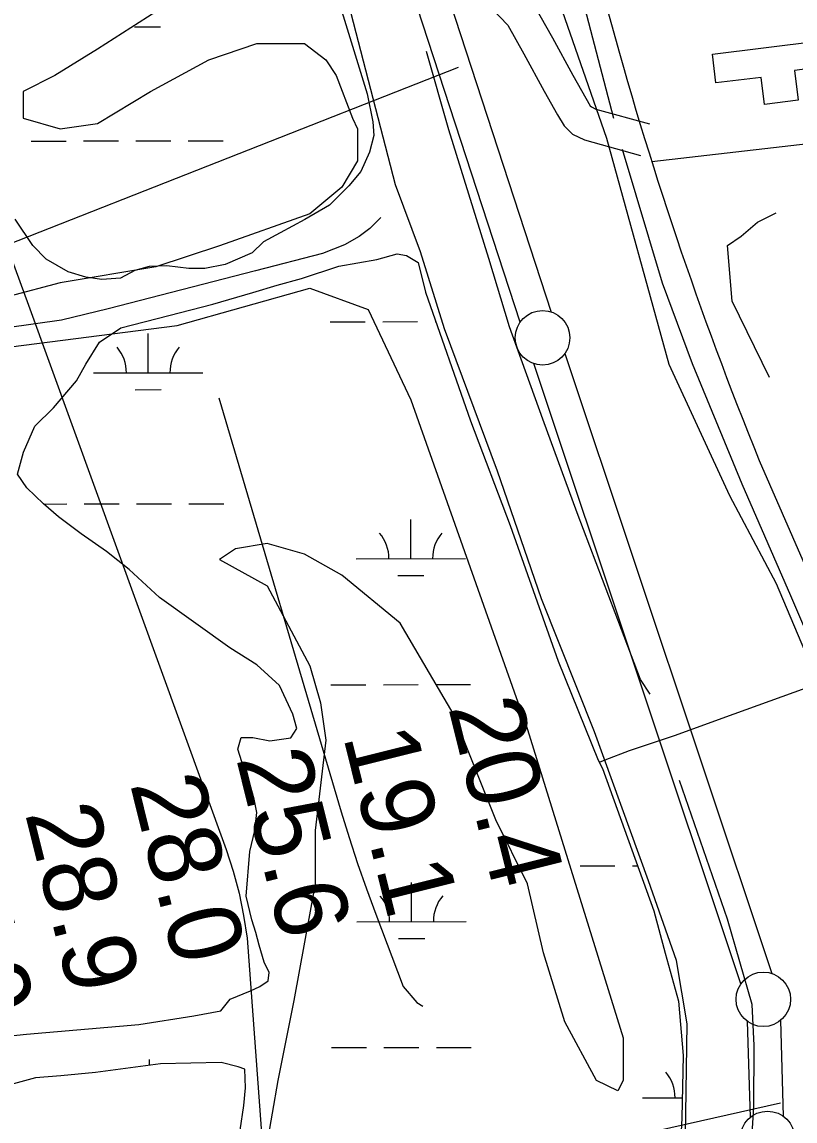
# Model space of a CAD drawing. Extents: x 3329332 to 3367211, y 631066 to 656469.
# Drawn here: x 3352801 to 3353510, y 638242 to 639250 of the extents above; entities that cross this region are included whole.
import ezdxf

# ---------------------------------------------------------------- set-up
doc = ezdxf.new("R2010")
doc.units = 0
for name, color, linetype in [('V-BLDG-OTLN', 7, 'Continuous'), ('V-FLOD-BASE', 7, 'Continuous'), ('V-LEVE-TOET', 7, 'Continuous'), ('V-RIVR-EDGE', 7, 'Continuous'), ('V-RIVR-RANG', 7, 'Continuous'), ('V-ROAD-CNTR', 7, 'Continuous'), ('V-SITE-VEGE', 7, 'Continuous'), ('V-SURV-LINE', 7, 'Continuous'), ('V-TOPO-MAJR', 7, 'Continuous'), ('V-TOPO-MINR', 7, 'Continuous'), ('V-TOPO-SHOR', 7, 'Continuous'), ('V-UTIL-LINE', 7, 'Continuous'), ('V-WETL-SWMP', 7, 'Continuous')]:
    doc.layers.add(name, color=color, linetype=linetype)

msp = doc.modelspace()

# ---------------------------------------------------------------- linework, layer by layer
at = {"layer": 'V-BLDG-OTLN'}
msp.add_lwpolyline([(3353434.3, 639220.2), (3353530.2, 639232.1), (3353533.2, 639208.2), (3353509.6, 639205.2), (3353512.9, 639178.1), (3353482.1, 639174.2), (3353479.1, 639198.9), (3353437.5, 639194)], close=True, dxfattribs=at)
at = {"layer": 'V-FLOD-BASE'}
for points in [[(3353377.1, 638633.7), (3353368.3, 638647.2), (3353310.4, 638799.7), (3353278.9, 638885.7), (3353248.2, 638970.2), (3353229.2, 639032.9), (3353192.7, 639151), (3353172.3, 639222.7)], [(3353458.9, 638041.1), (3353472.3, 638255), (3353472.7, 638311.7), (3353470.7, 638349), (3353448.1, 638427.5), (3353404.2, 638554.5)]]:
    msp.add_lwpolyline(points, dxfattribs=at)
at = {"layer": 'V-LEVE-TOET'}
for points in [[(3352472, 641280.4), (3352534.9, 641192.5), (3352603, 641088.4), (3352618.3, 641054.2), (3352651.9, 640991.3), (3352707.7, 640881), (3352738.9, 640803.4), (3352772.5, 640737.4), (3352795.4, 640690.8), (3352819.1, 640643.4), (3352846.6, 640582.9), (3352871.8, 640532.4), (3352896.9, 640480.4), (3352934.2, 640387.2), (3352976.8, 640264.7), (3353033.7, 640096.3), (3353076.1, 639959.8), (3353126.1, 639800.8), (3353152.7, 639719.4), (3353189.8, 639596.9), (3353227.6, 639468.1), (3353282.2, 639301.4), (3353337.3, 639143.3)], [(3353143.8, 639100.6), (3353098.6, 639275.5)], [(3353337.3, 639143.3), (3353394.3, 638936.1), (3353450, 638815.7), (3353492.8, 638735), (3353518.7, 638673.6), (3353539.3, 638621.7), (3353567.4, 638551.8), (3353611.5, 638427.7), (3353625.7, 638354.1), (3353627.9, 638213.2), (3353616.9, 638079.4), (3353615, 638029.8)], [(3353397.6, 638038.3), (3353409.7, 638228.6), (3353411.2, 638331.5), (3353401.5, 638389.6), (3353375.7, 638462.5), (3353326.3, 638599.1), (3353277.6, 638720.9), (3353237.3, 638838.1), (3353188.7, 638968.4), (3353166.7, 639039), (3353143.8, 639100.6)]]:
    msp.add_lwpolyline(points, dxfattribs=at)
at = {"layer": 'V-RIVR-EDGE'}
msp.add_spline([(3352824.9, 636484.6), (3352828.6, 636502.8), (3352838.8, 636570.2), (3352845.2, 636631.1), (3352850.7, 636689.3), (3352848.1, 636702.8), (3352848.5, 636711.8), (3352852, 636727.3), (3352853.2, 636742.8), (3352854.8, 636759.1), (3352857.2, 636792), (3352862.4, 636844.4), (3352866.7, 636889.7), (3352868, 636911.4), (3352869.6, 636926.6), (3352870, 636936.2), (3352870, 636945.2), (3352868.5, 636955.3), (3352868.5, 636964.6), (3352870.9, 636981.6), (3352872.5, 637008.8), (3352869.9, 637065), (3352870, 637092.5), (3352868.9, 637119.7), (3352867, 637151.9), (3352864.4, 637182.5), (3352862.1, 637192.2), (3352858.6, 637214.7), (3352853.3, 637249.6), (3352846.4, 637289.6), (3352839.5, 637329.6), (3352830.7, 637369.1), (3352820.7, 637407.2), (3352814.6, 637439.4), (3352807.3, 637478.5), (3352803.2, 637521.2), (3352801.8, 637584.8), (3352801.1, 637615.5), (3352800.3, 637620.9), (3352795.3, 637625.9), (3352775.1, 637634.5), (3352767.8, 637640.4), (3352760.8, 637651.2), (3352760.1, 637660.2), (3352763.2, 637672.9), (3352768.6, 637681.1), (3352774.5, 637682.6), (3352778.4, 637686.5), (3352784.2, 637694.2), (3352784.2, 637699.3), (3352777.3, 637729.5), (3352771.9, 637746.2), (3352766.9, 637762.9), (3352762.3, 637780.8), (3352758.8, 637784.3), (3352754.2, 637792.8), (3352751.9, 637805.2), (3352751.5, 637814.5), (3352754.3, 637820.7), (3352757.4, 637824.2), (3352759.3, 637832.3), (3352760.2, 637857.2), (3352758.6, 637865.3), (3352755.5, 637871.1), (3352748.2, 637878.5), (3352736.6, 637891.3), (3352735.1, 637896.8), (3352733.2, 637913.5), (3352735.9, 637929), (3352737.9, 637943.7), (3352732.5, 637952.2), (3352722, 637966.2), (3352720.9, 637970.5), (3352715.5, 637988.7), (3352712.9, 638015.1), (3352710.2, 638021.3), (3352707.1, 638027.5), (3352705.2, 638038.4), (3352705.6, 638055.5), (3352701.8, 638076), (3352696.4, 638097.4), (3352694.9, 638110.9), (3352694.9, 638119.1), (3352693.8, 638133.1), (3352688, 638148.6), (3352674.1, 638198.3), (3352662.6, 638232.8), (3352656.8, 638241.7), (3352651.4, 638254.9), (3352647.9, 638265), (3352645.2, 638272), (3352639.4, 638280.2), (3352633.6, 638287.2), (3352626.7, 638293), (3352613.9, 638312.8), (3352579.9, 638363.7), (3352566.4, 638380.8), (3352559.8, 638385.1), (3352543.2, 638406.4), (3352532.8, 638420.8), (3352522, 638444.5), (3352509.6, 638473.6), (3352498.9, 638510.9), (3352491.2, 638536.9), (3352485.4, 638572.9), (3352478.5, 638607.5), (3352475.5, 638641.6), (3352471.8, 638702.1), (3352469.5, 638728.5), (3352461.8, 638752.9), (3352461.5, 638765.4), (3352459.2, 638769.6), (3352451.8, 638776.6), (3352447.6, 638784.8), (3352443, 638813.1), (3352437.2, 638820.9), (3352434.9, 638827.9), (3352431.4, 638839.5), (3352427.6, 638859.7), (3352424.5, 638881), (3352424.9, 638891.1), (3352426.1, 638897.7), (3352424.6, 638906.6), (3352420.4, 638917.5), (3352410.7, 638942.3), (3352404.6, 638966.8), (3352402.3, 638980.7), (3352398.8, 638996.6), (3352389.6, 639026.9), (3352384.6, 639042.8), (3352381.1, 639046.7), (3352377.3, 639060.7), (3352375, 639070), (3352375, 639087.4), (3352371.9, 639092.5), (3352369.6, 639096.8), (3352368.1, 639105.7), (3352365, 639122)], degree=3, dxfattribs=at)
at = {"layer": 'V-RIVR-RANG'}
for p, q in [((3353201.1, 639208.1), (3351861.1, 638680.8)), ((3353496.8, 638258.8), (3351994.1, 637921.6))]:
    msp.add_line(p, q, dxfattribs=at)
at = {"layer": 'V-ROAD-CNTR'}
for points in [[(3363443.7, 640262), (3363021.1, 640220.8), (3361829, 640086.3), (3360495.2, 639934.5), (3359353.5, 639809), (3358669.5, 639731.6), (3357132, 639556.4), (3355623.4, 639387.1), (3354838.7, 639297.1), (3354718.5, 639276.9), (3353378.8, 639121.5)], [(3353200.9, 639319.5), (3353243.6, 639293.8), (3353270.8, 639264.9), (3353287.7, 639235.3), (3353306.3, 639200.9), (3353318.2, 639179.8), (3353322.2, 639173), (3353323.4, 639171.9), (3353327.5, 639170), (3353376.5, 639156.3)], [(3353185.4, 639293.8), (3353224.6, 639270.2), (3353246.6, 639246.9), (3353261.5, 639220.7), (3353280, 639186.4), (3353292.3, 639164.7), (3353298.3, 639154.5), (3353305.9, 639146.9), (3353317.1, 639141.7), (3353368.4, 639127.4)], [(3353130.3, 639070.4), (3353120.2, 639060.4), (3353110.5, 639053), (3353097, 639045.6), (3353076.8, 639037.6), (3353015.5, 639021.6), (3352880.2, 638986.7), (3352837.6, 638976.5), (3352787.6, 638969.4), (3352717.4, 638960.1), (3352662.1, 638950.1), (3352642.7, 638945), (3352631.4, 638938.3), (3352616.4, 638925), (3352605.8, 638907.9), (3352600.5, 638888.6), (3352598.8, 638861.7), (3352608.7, 638780.3), (3352624.5, 638678)], [(3353477.2, 638847.7), (3353592.2, 638584.7)]]:
    msp.add_lwpolyline(points, dxfattribs=at)
msp.add_arc((3356798, 640196.5), 3584.2, 195.134, 202.1055, dxfattribs=at)
at = {"layer": 'V-SITE-VEGE'}
for p, q in [((3352943.5, 638971.6), (3353065.2, 639005.7)), ((3353065.2, 639005.7), (3353118.8, 638986.2)), ((3353118.8, 638986.2), (3353157.7, 638903.4)), ((3352714.6, 638942.3), (3352943.5, 638971.6)), ((3353157.7, 638903.4), (3353264.8, 638601.2)), ((3353026.2, 638771.8), (3352997, 638766.9)), ((3353060.3, 638762), (3353026.2, 638771.8)), ((3352997, 638766.9), (3352982.4, 638757.2)), ((3353094.4, 638742.6), (3353060.3, 638762)), ((3352982.4, 638757.2), (3353026.2, 638732.8)), ((3353148, 638698.7), (3353094.4, 638742.6)), ((3353026.2, 638732.8), (3353065.2, 638659.7)), ((3353196.7, 638615.9), (3353148, 638698.7)), ((3353065.2, 638659.7), (3353074.9, 638625.6)), ((3353074.9, 638625.6), (3353079.8, 638591.5)), ((3353235.6, 638518.4), (3353196.7, 638615.9)), ((3353264.8, 638601.2), (3353352.5, 638318.6)), ((3353079.8, 638591.5), (3353070.1, 638508.7)), ((3353264.8, 638459.9), (3353235.6, 638518.4)), ((3353070.1, 638508.7), (3353070.1, 638459.9)), ((3353070.1, 638459.9), (3353050.6, 638352.7)), ((3353279.4, 638396.6), (3353264.8, 638459.9)), ((3353298.9, 638333.2), (3353279.4, 638396.6)), ((3353050.6, 638352.7), (3353036, 638279.6)), ((3353328.1, 638279.6), (3353298.9, 638333.2)), ((3353352.5, 638318.6), (3353352.5, 638279.6)), ((3353036, 638279.6), (3353021.4, 638196.8)), ((3353347.6, 638269.9), (3353328.1, 638279.6)), ((3353352.5, 638279.6), (3353347.6, 638269.9))]:
    msp.add_line(p, q, dxfattribs=at)
msp.add_lwpolyline([(3352924, 639259.1), (3352870.4, 639225), (3352831.5, 639200.6), (3352802.3, 639186), (3352802.3, 639161.6), (3352836.3, 639151.9), (3352870.4, 639156.8), (3352919.1, 639186), (3352972.7, 639215.2), (3353016.5, 639229.9), (3353060.3, 639229.9), (3353079.8, 639215.2), (3353089.5, 639200.6), (3353104.2, 639161.6), (3353109, 639151.9), (3353109, 639122.6), (3353094.4, 639098.3), (3353065.2, 639073.9), (3352982.4, 639044.7), (3352924, 639025.2), (3352836.3, 639010.6), (3352743.8, 638986.2)], dxfattribs=at)
at = {"layer": 'V-SURV-LINE'}
for points in [[(3352895.1, 640182.6), (3353286.6, 638983.9)], [(3353258.1, 638974.6), (3352866.6, 640173.4)], [(3353299.1, 638946), (3353488.9, 638377.6)], [(3353460.4, 638368.2), (3353270.7, 638936.6)], [(3353469.2, 638245.9), (3353466.6, 638333.5)], [(3353496.6, 638334.4), (3353499.2, 638246.8)]]:
    msp.add_lwpolyline(points, dxfattribs=at)
for centre in [(3353278.6, 638960.3), (3353481, 638353.9), (3353484.8, 638226.4)]:
    msp.add_circle(centre, 25, dxfattribs=at)
at = {"layer": 'V-TOPO-MAJR'}
msp.add_lwpolyline([(3352703.6, 639268.2), (3352755.9, 639129.4), (3352807.3, 638990.2), (3352988.5, 638491.3), (3352995, 638471.4), (3353000.5, 638451.2), (3353004.5, 638430.7), (3353007.6, 638410), (3353090.5, 637283.9)], dxfattribs=at)
at = {"layer": 'V-TOPO-MINR'}
msp.add_lwpolyline([(3352981.7, 638905.3), (3353093.9, 638525.8), (3353101.2, 638502.1), (3353108.9, 638478.5), (3353117.1, 638455.1), (3353125.6, 638431.9), (3353150.8, 638365.8), (3353163.2, 638350.9), (3353168.7, 638347.5)], dxfattribs=at)
at = {"layer": 'V-TOPO-SHOR'}
for points in [[(3352645.1, 641069.1), (3352694.1, 640979.9), (3352805.1, 640739.9), (3352854.2, 640623.1), (3352935.3, 640446.9), (3353003.7, 640255.7), (3353061.4, 640068.8), (3353181.1, 639701.3), (3353258.2, 639435.7), (3353313.7, 639276.4), (3353343.7, 639161.7)], [(3353351.7, 639133.3), (3353388.1, 639010.6), (3353415.8, 638936.8), (3353461.2, 638826.4), (3353505.9, 638724.2), (3353578.4, 638555.1), (3353604.1, 638494.4), (3353620.3, 638448.2), (3353629.7, 638409.6), (3353637.6, 638359.3), (3353641.5, 638313.2), (3353641.5, 638224.4), (3353631.6, 638076.5)], [(3353486.5, 638923.9), (3353452.4, 638994), (3353448.1, 639045), (3353460.8, 639053.5), (3353475.6, 639066.3), (3353492.6, 639074.9)]]:
    msp.add_lwpolyline(points, dxfattribs=at)
at = {"layer": 'V-UTIL-LINE'}
msp.add_lwpolyline([(3353530.8, 638643.1), (3353453.8, 638615.2), (3353399.3, 638595.5), (3353358.1, 638581.6), (3353335.7, 638573.1), (3353330.6, 638571)], dxfattribs=at)
at = {"layer": 'V-WETL-SWMP'}
for p, q in [((3352904.4, 639245.4), (3352928.4, 639245.4)), ((3352953.8, 639140.8), (3352985.8, 639140.9)), ((3352809.8, 639140.6), (3352841.8, 639140.6)), ((3352857.8, 639140.7), (3352889.8, 639140.7)), ((3352905.8, 639140.8), (3352937.8, 639140.8)), ((3353084, 638974.9), (3353116, 638975)), ((3353132, 638975), (3353164, 638975.1)), ((3353180, 638975.1), (3353180.9, 638975.1)), ((3352917, 638928.2), (3352916.9, 638964.2)), ((3352867, 638928.1), (3352967, 638928.3)), ((3352905, 638912.7), (3352929, 638912.8)), ((3352821.2, 638807.9), (3352842.4, 638808)), ((3352858.4, 638808), (3352890.4, 638808)), ((3352906.4, 638808.1), (3352938.4, 638808.1)), ((3352954.4, 638808.2), (3352986.4, 638808.2)), ((3353157.8, 638757.8), (3353157.7, 638793.8)), ((3353107.8, 638757.7), (3353207.8, 638757.9)), ((3353145.8, 638742.4), (3353169.8, 638742.4)), ((3353084.6, 638642.2), (3353116.6, 638642.3)), ((3353132.6, 638642.3), (3353164.6, 638642.4)), ((3353180.6, 638642.4), (3353212.6, 638642.5)), ((3353312.9, 638476.2), (3353344.9, 638476.2)), ((3353360.9, 638476.3), (3353365.6, 638476.3)), ((3353158.4, 638425.1), (3353158.4, 638461.1)), ((3353108.4, 638425), (3353208.4, 638425.2)), ((3353146.5, 638409.7), (3353170.5, 638409.7)), ((3353085.2, 638309.6), (3353117.2, 638309.6)), ((3353133.2, 638309.7), (3353165.2, 638309.7)), ((3353181.2, 638309.7), (3353213.2, 638309.8)), ((3352918.2, 638293.5), (3352918.2, 638298.8)), ((3353370.2, 638263.7), (3353406.7, 638263.7))]:
    msp.add_line(p, q, dxfattribs=at)
for points in [[(3353072.4, 639331.1), (3353117.9, 639183.8), (3353123.1, 639158.2), (3353123.8, 639145.8), (3353119.9, 639130.4), (3353112, 639112.6), (3353101.1, 639099.5), (3353083.2, 639081.8), (3353060.6, 639068.8), (3353038.1, 639056.6), (3353022.6, 639048.2), (3353012.4, 639038.2), (3352987.6, 639027.5), (3352969, 639023.8), (3352954.3, 639023.9), (3352934.2, 639026.3), (3352917.9, 639025.7), (3352904.7, 639021.9), (3352891.5, 639015), (3352874.5, 639013.6), (3352859.8, 639016), (3352843.6, 639020.8), (3352823.6, 639032.5), (3352811.3, 639045), (3352795.2, 639069.1)], [(3352802.8, 638855.3), (3352813, 638879.3), (3352830.2, 638896.2), (3352851.2, 638920.8), (3352859.8, 638936.2), (3352872.4, 638956.3), (3352891.8, 638969.3), (3352936, 638980.6), (3352976.3, 638991.2), (3353012.8, 639001.8), (3353035.2, 639008.6), (3353057.7, 639014.6), (3353091.9, 639026), (3353126.7, 639032), (3353145.3, 639037.2), (3353153.8, 639035.6), (3353164.6, 639029.4), (3353171.4, 639002.2), (3353212.4, 638884.3), (3353248.9, 638788.1), (3353293, 638664), (3353329.5, 638573.2), (3353333.4, 638565.4), (3353380.5, 638435.1), (3353391, 638396.3), (3353403.1, 638352.1), (3353407.4, 638302.5), (3353406.3, 638245.3), (3353400.9, 638133.9)], [(3352769.8, 638318.4), (3352805.4, 638322.1), (3352908.4, 638330.7), (3352958.8, 638338.8), (3352983.6, 638343.3), (3352992.2, 638354.1), (3353010.8, 638361.7), (3353019.3, 638365.5), (3353027.1, 638370.9), (3353027.9, 638378.6), (3353023.4, 638387.9), (3353018.8, 638403.4), (3353015.8, 638415.1), (3353012, 638426.7), (3353006.7, 638448.4), (3353010.1, 638489.4), (3353014.9, 638508.7), (3353016.5, 638525), (3353014.3, 638537.4), (3353010.5, 638550.6), (3353007.5, 638559.9), (3353002.9, 638571.5), (3352999.1, 638583.1), (3353002.3, 638594), (3353013.1, 638593.9), (3353028.6, 638590.7), (3353047.9, 638593.6), (3353053.4, 638602.1), (3353049.6, 638615.3), (3353037.4, 638641.7), (3353016.7, 638660.4), (3352992, 638676.1), (3352927.3, 638722.2), (3352899.6, 638747.9), (3352878.8, 638764.3), (3352855.7, 638780.7), (3352834.9, 638796.3), (3352821.1, 638808), (3352805.7, 638822.8), (3352797.3, 638835.3), (3352802.8, 638855.3)], [(3353001.4, 638234.1), (3353004.7, 638256.5), (3353006.3, 638272.7), (3353005.7, 638289.8), (3352999.5, 638292.1), (3352984, 638296.1), (3352928.3, 638294.9), (3352868.7, 638286.8), (3352836.9, 638283.9), (3352813.7, 638281.8), (3352793.5, 638276.5), (3352784.9, 638268.8), (3352777.9, 638254.1), (3352774.7, 638236.4)]]:
    msp.add_lwpolyline(points, dxfattribs=at)
for centre, start, end in [((3352861.8, 638928.5), 359.3365, 40.8801), ((3352972.2, 638928.7), 139.3365, 180.8801), ((3353102.5, 638758.2), 359.3365, 40.8801), ((3353213, 638758.4), 139.3365, 180.8801), ((3353103.2, 638425.5), 359.3365, 40.8801), ((3353213.7, 638425.7), 139.3365, 180.8801), ((3353364.9, 638264.1), 359.3365, 40.8801)]:
    msp.add_arc(centre, 35.2, start, end, dxfattribs=at)

# ---------------------------------------------------------------- texts
at = {"layer": 'V-RIVR-RANG'}
for s, p in [('20.4', (3353191.9, 638621.8)), ('19.1', (3353095.5, 638595.1)), ('25.6', (3352997.5, 638574.8)), ('28.0', (3352900.2, 638551.4)), ('28.9', (3352803.9, 638524.5)), ('27.9', (3352706.9, 638500.1))]:
    msp.add_text(s, height=67, rotation=283.9783, dxfattribs=at).set_placement(p)

doc.saveas('drawing.dxf')
